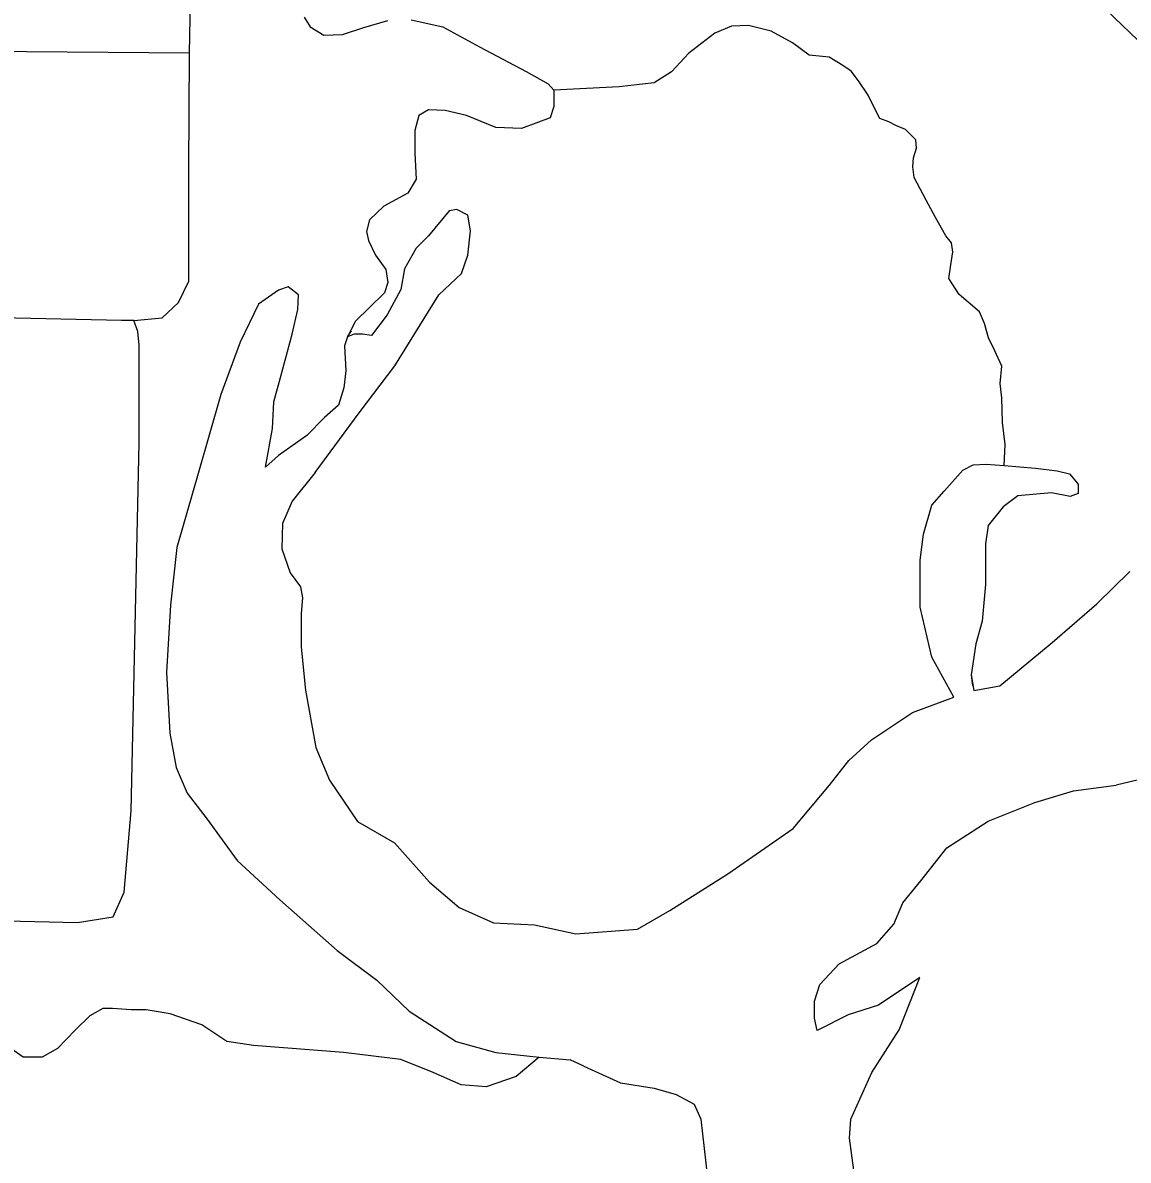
# Model space of a CAD drawing. Extents: x 813775 to 1157140, y 1757555 to 1979907.
# Drawn here: x 1011071 to 1015339, y 1813751 to 1818141 of the extents above; entities that cross this region are included whole.
import ezdxf

# ---------------------------------------------------------------- set-up
doc = ezdxf.new("R2010")
doc.units = 0
doc.layers.add('Level 35', color=7, linetype='Continuous')

msp = doc.modelspace()

# ---------------------------------------------------------------- linework, layer by layer
at = {"layer": 'Level 35'}
for points in [[(1011715.1, 1818023), (1011734.2, 1819036.9), (1011771.4, 1821235.5), (1011776.4, 1821452.6)], [(1015579.4, 1817924.7), (1015527.6, 1817946.5), (1015479.8, 1817986.4), (1015376.2, 1818074.1), (1015285.9, 1818159.2), (1015174.3, 1818273.5), (1015100, 1818353.2), (1015036.2, 1818422.3), (1015015, 1818472.8), (1015015, 1818496.8), (1015020.3, 1818536.6), (1015052.2, 1818587.2), (1015129.2, 1818619.1), (1015158.4, 1818621.7), (1015182.3, 1818672.2), (1015166.4, 1818717.4), (1015107.9, 1818773.2), (1015046.9, 1818823.7), (1014977.8, 1818855.6), (1014916.7, 1818879.6), (1014874.2, 1818914.1), (1014839.7, 1818948.7)], [(1012156.8, 1818162.4), (1012180.7, 1818125.2), (1012233.8, 1818093.3), (1012305.5, 1818096), (1012387.8, 1818122.6), (1012480.8, 1818149.1)], [(1012571.1, 1818151.8), (1012693.3, 1818125.2), (1012834, 1818048.1), (1013014.6, 1817952.4), (1013099.6, 1817904.6), (1013120.8, 1817880.7), (1013120.8, 1817816.9), (1013107.6, 1817774.3), (1012996, 1817732.6), (1012897.8, 1817737.1)], [(1014335.2, 1817861.4), (1014297.9, 1817917), (1014268.7, 1817954.3), (1014236.8, 1817975.5), (1014183.7, 1818007.4), (1014106.7, 1818015.4), (1014043, 1818063.3), (1013960.6, 1818108.4), (1013873, 1818129.7), (1013806.6, 1818127), (1013742.8, 1818100.5), (1013641.9, 1818023.4), (1013575.5, 1817951.6), (1013509.1, 1817909.1), (1013373.7, 1817893.1), (1013120.8, 1817880.7)], [(1011499.7, 1816991.5), (1011608.9, 1817002.3), (1011672.6, 1817060.7), (1011712.5, 1817143.2), (1011712.5, 1817573.8), (1011715.1, 1818023), (1011085.7, 1818028.3), (1009622.8, 1818065.6), (1009557, 1818071.9)], [(1014859.4, 1816432.3), (1014863.6, 1816512.4), (1014853, 1816597.5), (1014850.3, 1816693.2), (1014845, 1816749), (1014850.3, 1816815.5), (1014823.8, 1816874), (1014799.9, 1816924.5), (1014783.9, 1816980.3), (1014765.3, 1817025.5), (1014685.7, 1817091.9), (1014645.8, 1817153.1), (1014653.8, 1817206.2), (1014661.8, 1817256.7), (1014656.5, 1817291.3), (1014635.2, 1817317.9), (1014595.4, 1817389.7), (1014558.2, 1817456.1), (1014513, 1817543.8), (1014507.7, 1817585.3), (1014510.4, 1817619.9), (1014521, 1817657.1), (1014518.3, 1817689), (1014478.5, 1817728.8), (1014441.3, 1817744.8), (1014414.8, 1817758.1), (1014380.2, 1817771.4), (1014359, 1817811.3), (1014335.2, 1817861.4)], [(1012897.8, 1817737.1), (1012783.6, 1817783.1), (1012701.2, 1817801.7), (1012637.5, 1817804.4), (1012600.3, 1817783.1), (1012584.4, 1817724.6), (1012584.4, 1817636.9)], [(1012584.4, 1817636.9), (1012589.7, 1817536.7), (1012557.8, 1817483.5), (1012464.9, 1817433), (1012409.1, 1817379.9), (1012398.5, 1817334.7), (1012406.4, 1817300.1), (1012433, 1817244.3), (1012472.8, 1817188.5), (1012480.8, 1817138), (1012467.5, 1817098.1), (1012409.1, 1817042.3), (1012356, 1816989.1), (1012324.1, 1816928), (1012340.5, 1816952.3)], [(1012199.3, 1816404.3), (1012369.2, 1816635.6), (1012507.3, 1816816.3), (1012677.3, 1817090.1), (1012765, 1817172.5), (1012788.9, 1817244.3), (1012799.5, 1817337.3), (1012788.9, 1817398.5), (1012746.4, 1817419.7), (1012717.2, 1817414.4), (1012637.5, 1817318.7), (1012589.7, 1817270.9), (1012544.5, 1817191.1), (1012531.2, 1817111.4), (1012478.1, 1817013), (1012417, 1816933.3)], [(1012417, 1816933.3), (1012382.5, 1816938.6), (1012350.7, 1816938.6), (1012324.1, 1816928), (1012313.5, 1816893.4), (1012318.8, 1816797.7), (1012310.8, 1816731.3), (1012289.6, 1816664.8), (1012236.5, 1816617), (1012167.4, 1816547.8), (1012058.5, 1816470.8), (1012008, 1816425.6), (1012034.6, 1816574.4), (1012039.9, 1816678.1), (1012066.5, 1816771.1), (1012111.6, 1816938.6), (1012132.9, 1817034.3), (1012135.5, 1817090.1), (1012095.7, 1817122), (1012058.5, 1817108.7)], [(1007064.5, 1817087.2), (1006974.2, 1816980.9), (1006809.5, 1816800.1), (1006793.6, 1816587.5), (1006793.6, 1815837.9), (1006783, 1815487), (1006947.6, 1815226.5), (1007250.4, 1814779.9), (1007314.1, 1814737.3), (1009247.6, 1814716.1), (1011281.9, 1814668.2), (1011420, 1814689.5), (1011462.5, 1814785.2), (1011489.1, 1815098.9), (1011521, 1816518.4), (1011521, 1816895.8), (1011515.7, 1816949), (1011499.7, 1816991.5), (1011451.9, 1816991.5), (1010224.9, 1817018.1), (1009539.7, 1817028.7), (1008029.9, 1817069.4), (1007064.5, 1817087.2)], [(1012058.5, 1817108.7), (1011981.5, 1817054), (1011909.8, 1816907.8), (1011835.4, 1816705.7), (1011745.1, 1816392.1), (1011665.4, 1816115.6), (1011641.5, 1815892.3), (1011625.6, 1815634.5)], [(1014628.3, 1816332.3), (1014700, 1816413.7), (1014739.8, 1816434.9), (1014790.3, 1816437.6), (1014859.4, 1816432.3), (1014981.5, 1816421.6), (1015063.9, 1816411), (1015111.7, 1816400.4), (1015146.2, 1816360.5), (1015146.2, 1816323.3), (1015114.3, 1816312.6), (1015042.6, 1816325.9), (1014912.5, 1816315.3), (1014856.7, 1816272.8), (1014798.3, 1816201), (1014787.6, 1816129.2), (1014787.6, 1815972.4), (1014774.4, 1815831.5), (1014750.5, 1815743.8), (1014731.9, 1815624.2), (1014737.2, 1815581.6)], [(1012199.3, 1816404.3), (1012111.6, 1816293.7), (1012074.4, 1816208.7), (1012071.8, 1816110.3), (1012102.9, 1816017.4), (1012142.8, 1815964.2), (1012151.5, 1815921.6), (1012146.2, 1815860.4), (1012146.2, 1815730.2), (1012162.1, 1815565.4)], [(1014665.5, 1815537.5), (1014580.5, 1815691.7), (1014535.3, 1815885.7), (1014535.3, 1816066.5), (1014548.6, 1816167.5), (1014580.5, 1816279.1), (1014628.3, 1816332.3)], [(1014731.9, 1815624.2), (1014742.5, 1815563), (1014843.4, 1815581.6), (1015045.3, 1815749.1), (1015217.9, 1815898), (1015345.4, 1816022.9)], [(1011625.6, 1815634.5), (1011638.9, 1815399), (1011662.8, 1815266.1), (1011705.3, 1815167.7), (1011782.3, 1815066.7), (1011899.2, 1814907.2), (1012063.8, 1814755.7)], [(1012162.1, 1815565.4), (1012201.9, 1815343.1), (1012255, 1815216.9), (1012363.9, 1815057.4), (1012505.6, 1814975.5)], [(1014347.8, 1815373.7), (1014506.1, 1815479), (1014665.5, 1815537.5)], [(1013205.8, 1814624.1), (1013444.9, 1814642.7), (1013569.7, 1814714.5), (1013792.8, 1814855.4), (1014045.1, 1815030.8), (1014185.8, 1815198.3), (1014260.2, 1815294), (1014347.8, 1815373.7)], [(1015449, 1815236.1), (1015292.3, 1815198.8)], [(1014223, 1814508.5), (1014368, 1814586.7), (1014434.4, 1814661.1), (1014468.9, 1814743.5), (1014538, 1814828.6), (1014638.9, 1814956.2), (1014798.3, 1815059.8), (1014978.9, 1815131.6), (1015127.6, 1815176.8), (1015292.3, 1815198.8)], [(1012505.6, 1814975.5), (1012641.1, 1814824), (1012755.8, 1814725.8), (1012888.6, 1814667.3), (1013046.5, 1814658.7), (1013205.8, 1814624.1)], [(1012063.8, 1814755.7), (1012284.3, 1814560.3), (1012438.3, 1814446), (1012563.1, 1814326.4), (1012743.7, 1814209.4), (1012897.8, 1814166.9), (1013065.1, 1814148.3), (1013184.6, 1814137.6)], [(1014138.1, 1814251.5), (1014127.4, 1814298.5), (1014127.4, 1814364.9), (1014148.7, 1814428.7), (1014223, 1814508.5)], [(1014267.8, 1813909.5), (1014348.4, 1814089.1), (1014454.6, 1814253.9), (1014534.3, 1814456), (1014374.9, 1814349.6), (1014258.1, 1814312.4), (1014138.1, 1814251.5)], [(1013065.1, 1814148.3), (1012976.4, 1814073.3), (1012859.5, 1814033.5), (1012763.9, 1814041.4), (1012655, 1814089.3), (1012530.2, 1814139.8), (1012309.7, 1814166.4), (1011961.8, 1814193), (1011858.3, 1814208.9), (1011762.6, 1814272.7), (1011640.5, 1814315.2), (1011547.5, 1814331.2), (1011489.1, 1814331.2), (1011417.4, 1814336.5), (1011380.2, 1814336.5), (1011329.7, 1814307.3), (1011274, 1814254.1), (1011204.9, 1814182.3), (1011146.5, 1814147.8), (1011106.7, 1814147.8), (1011072.1, 1814147.8), (1011024.3, 1814182.3)], [(1013237.7, 1814113.7), (1013184.6, 1814137.6)], [(1013237.7, 1814113.7), (1013378.5, 1814049.9), (1013508.6, 1814028.7), (1013593.6, 1814004.7), (1013662.6, 1813967.5), (1013689.2, 1813909)], [(1013689.2, 1813909), (1013721.1, 1813626), (1013739.7, 1813400), (1013768.9, 1813187.3), (1013787.5, 1812929.5), (1013787.5, 1812756.7)], [(1014322.9, 1812800.4), (1014304.3, 1813058.2), (1014293.7, 1813207.1), (1014288.4, 1813433), (1014285.7, 1813664.3), (1014262.9, 1813836), (1014267.8, 1813909.5)]]:
    msp.add_lwpolyline(points, dxfattribs=at)

doc.saveas('drawing.dxf')
